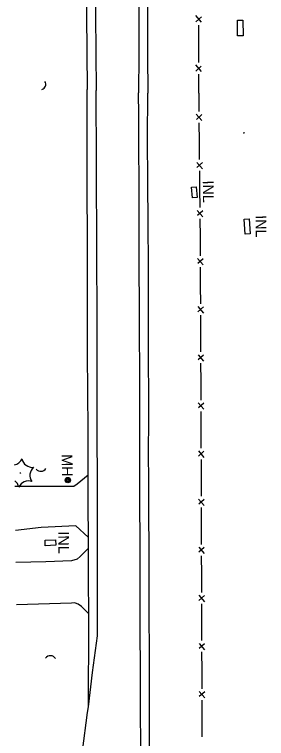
# Model space of a CAD drawing. Extents: x 588843 to 2552415, y 180129 to 269402.
# Drawn here: x 593793.1 to 593934.1, y 189208.7 to 189613.3 of the extents above; entities that cross this region are included whole.
import ezdxf

# ---------------------------------------------------------------- set-up
doc = ezdxf.new("R2010")
doc.units = 0
for name, color, linetype in [('Default', 7, 'Continuous'), ('E_DRN', 7, 'Continuous'), ('E_DRN_Text', 7, 'Continuous'), ('E_DTM_BreakLines', 7, 'Continuous'), ('E_DWY', 7, 'Continuous'), ('E_FEN_P', 7, 'Continuous'), ('E_LAND_Vegetation', 7, 'Continuous'), ('E_RDWY', 7, 'Continuous'), ('E_RDWY_Gravel', 7, 'Continuous'), ('E_UTL_MH', 7, 'Continuous'), ('E_UTL_MH_Text', 7, 'Continuous')]:
    doc.layers.add(name, color=color, linetype=linetype)

# ---------------------------------------------------------------- blocks, each defined once
blk = doc.blocks.new('INLT_40')
at = {"layer": 'E_DRN_Text'}
blk.add_text('INL', height=12, dxfattribs=at).set_placement((-11.03, -6))
blk = doc.blocks.new('CULV2')
at = {"layer": 'E_DRN'}
blk.add_arc((19.7, 14.8), 24.6, 216.8699, 323.1301, dxfattribs=at)
blk = doc.blocks.new('MHO')
at = {"layer": 'Default'}
for centre, radius in [((0.08, -0.12), 3), ((0.08, -0.12), 2.43), ((0.07, -0.15), 1.94), ((0.02, -0.16), 1.21)]:
    blk.add_circle(centre, radius, dxfattribs=at)
blk = doc.blocks.new('MHT')
at = {"layer": 'E_UTL_MH_Text'}
blk.add_text('MH', height=12, dxfattribs=at).set_placement((-9.81, -6))
blk = doc.blocks.new('CULV2_1')
at = {"layer": 'E_DRN'}
blk.add_arc((19.7, 14.8), 24.6, 216.8699, 323.1301, dxfattribs=at)

msp = doc.modelspace()

# ---------------------------------------------------------------- linework, layer by layer
at = {"layer": 'E_DRN'}
for points in [[(593920.92, 189610.08), (593921.08, 189601.36), (593917.89, 189601.31), (593917.77, 189610.09), (593920.92, 189610.08)], [(593892.6, 189510.74), (593892.05, 189516.73), (593894.71, 189516.98), (593895.26, 189510.98), (593892.6, 189510.74)], [(593922.17, 189490.54), (593921.53, 189498.86), (593924.34, 189499.08), (593924.98, 189490.75), (593922.17, 189490.54)], [(593816.15, 189316.79), (593810.35, 189316.45), (593810.17, 189319.45), (593815.97, 189319.79), (593816.15, 189316.79)]]:
    msp.add_lwpolyline(points, close=True, dxfattribs=at)
at = {"layer": 'E_DTM_BreakLines'}
for points in [[(593831.87, 190188.97), (593832.01, 190158.13), (593832.19, 190129.32), (593832.25, 190101.82), (593832.19, 190072.6), (593832.33, 190044.7), (593832.57, 190016.09), (593832.52, 189996.5), (593832.47, 189982.78), (593832.57, 189969.43), (593832.54, 189938.54), (593832.74, 189909.3), (593832.77, 189879.72), (593832.83, 189848.65), (593832.86, 189819.35), (593833, 189787.6), (593833.06, 189759.06), (593833, 189729.49), (593833.19, 189701.23), (593833.23, 189671.86), (593833.36, 189641.33), (593833.46, 189613.26), (593833.69, 189571.32)], [(593865.84, 190188.54), (593865.99, 190158.16), (593866.02, 190129.79), (593866.14, 190101.09), (593866.26, 190073.37), (593866.22, 190046.79), (593866.29, 190018.95), (593866.46, 189989.09), (593866.6, 189959.17), (593866.54, 189932.19), (593866.56, 189905.44), (593866.69, 189877.02), (593866.84, 189848.79), (593866.93, 189819.45), (593866.89, 189788.86), (593867.05, 189758.87), (593867.09, 189730.43), (593867.05, 189701.51), (593867.16, 189672.84), (593867.26, 189644.63), (593867.42, 189617.15), (593867.43, 189590.66), (593867.62, 189569.29)]]:
    msp.add_lwpolyline(points, dxfattribs=at)
at = {"layer": 'E_DWY'}
for points in [[(593834.29, 189355.88), (593828.21, 189350.89), (593826.26, 189349.6), (593794.23, 189349.53), (593793.26, 189349.56)], [(593834.4, 189321.18), (593827.35, 189327.61), (593807.99, 189326.57), (593793.62, 189324.96)], [(593834.44, 189315.14), (593829.93, 189310.48), (593828.1, 189308.89), (593825.01, 189307.98), (593810.59, 189307.45), (593793.88, 189307.02)], [(593834.63, 189278.41), (593830.64, 189282.5), (593828.75, 189283.82), (593827.32, 189284.42), (593826.81, 189284.51), (593824.91, 189284.31), (593794.22, 189283.35)]]:
    msp.add_lwpolyline(points, dxfattribs=at)
at = {"layer": 'E_FEN_P'}
for p, q in [((593897.79, 189608.99), (593894.6, 189612.64)), ((593894.61, 189609.15), (593897.72, 189611.91)), ((593894.49, 189581.66), (593897.62, 189584.4)), ((593897.67, 189581.48), (593894.5, 189585.15)), ((593894.82, 189557.52), (593897.97, 189553.97)), ((593897.94, 189557.38), (593894.91, 189554.66)), ((593895.08, 189530.64), (593898.23, 189527.09)), ((593898.19, 189530.5), (593895.17, 189527.78)), ((593895.34, 189503.76), (593898.48, 189500.21)), ((593898.45, 189503.63), (593895.43, 189500.91)), ((593895.57, 189476.89), (593898.7, 189473.33)), ((593898.68, 189476.74), (593895.64, 189474.04)), ((593895.67, 189450.01), (593898.8, 189446.45)), ((593898.79, 189449.86), (593895.75, 189447.16)), ((593895.77, 189423.13), (593898.9, 189419.57)), ((593898.89, 189422.98), (593895.85, 189420.28)), ((593895.88, 189396.25), (593899, 189392.69)), ((593898.99, 189396.1), (593895.95, 189393.4)), ((593895.98, 189369.37), (593899.11, 189365.81)), ((593899.09, 189369.22), (593896.06, 189366.52)), ((593896.08, 189342.49), (593899.21, 189338.93)), ((593899.2, 189342.34), (593896.16, 189339.64)), ((593896.17, 189315.61), (593899.29, 189312.05)), ((593899.28, 189315.46), (593896.24, 189312.76)), ((593896.25, 189288.74), (593899.38, 189285.17)), ((593899.36, 189288.58), (593896.32, 189285.88)), ((593896.33, 189261.86), (593899.46, 189258.29)), ((593899.45, 189261.7), (593896.41, 189259)), ((593896.42, 189234.98), (593899.54, 189231.41)), ((593899.53, 189234.82), (593896.49, 189232.12))]:
    msp.add_line(p, q, dxfattribs=at)
for points in [[(593896.26, 189596.87), (593896.31, 189607.37)], [(593896.22, 189586.37), (593896.26, 189596.87)], [(593896.15, 189569.37), (593896.19, 189579.87)], [(593896.15, 189569.37), (593896.24, 189559.11)], [(593896.31, 189552.76), (593896.4, 189542.49)], [(593896.4, 189542.49), (593896.5, 189532.23)], [(593896.56, 189525.88), (593896.66, 189515.61)], [(593896.66, 189515.61), (593896.76, 189505.35)], [(593896.82, 189499), (593896.92, 189488.74)], [(593896.92, 189488.74), (593896.99, 189481), (593897, 189478.47)], [(593897.02, 189472.12), (593897.06, 189461.86)], [(593897.06, 189461.86), (593897.1, 189451.59)], [(593897.13, 189445.24), (593897.17, 189434.98)], [(593897.17, 189434.98), (593897.21, 189424.72)], [(593897.23, 189418.36), (593897.27, 189408.1)], [(593897.27, 189408.1), (593897.31, 189397.84)], [(593897.33, 189391.48), (593897.37, 189381.22)], [(593897.37, 189381.22), (593897.41, 189370.96)], [(593897.44, 189364.6), (593897.48, 189354.34)], [(593897.48, 189354.34), (593897.52, 189344.08)], [(593897.54, 189337.72), (593897.57, 189327.46)], [(593897.57, 189327.46), (593897.6, 189317.2)], [(593897.62, 189310.85), (593897.65, 189300.58)], [(593897.65, 189300.58), (593897.68, 189290.32)], [(593897.7, 189283.97), (593897.74, 189273.7)], [(593897.74, 189273.7), (593897.77, 189263.44)], [(593897.79, 189257.09), (593897.82, 189246.82)], [(593897.82, 189246.82), (593897.85, 189236.56)], [(593897.87, 189230.21), (593897.9, 189219.94)], [(593897.9, 189219.94), (593897.93, 189209.68)]]:
    msp.add_lwpolyline(points, dxfattribs=at)
at = {"layer": 'E_LAND_Vegetation'}
msp.add_circle((593796.42, 189357.07), 0.167, dxfattribs=at)
for centre, radius, start, end in [((593791.91, 189367.41), 5.9, 281.4347, 336.4633), ((593803.07, 189366.11), 5.9, 190.6937, 276.4586), ((593807.63, 189355.81), 5.9, 130.6983, 216.4633), ((593789.72, 189347.99), 5.91, 10.7381, 53.7949), ((593800.93, 189346.74), 5.9, 70.6983, 156.4633)]:
    msp.add_arc(centre, radius, start, end, dxfattribs=at)
at = {"layer": 'E_RDWY'}
for points in [[(593836.82, 190188.91), (593837, 190158.04), (593837.06, 190129.37), (593837.13, 190101.76), (593837.25, 190072.64), (593837.37, 190044.7), (593837.51, 190015.9), (593837.52, 189997.67), (593837.59, 189983.17), (593837.52, 189967.5), (593837.73, 189938.41), (593837.79, 189909.37), (593837.91, 189879.85), (593837.92, 189848.61), (593837.97, 189819.35), (593838.02, 189787.57), (593838.2, 189759.29), (593838.18, 189729.19), (593838.25, 189701.19), (593838.25, 189672.06), (593838.36, 189641.37), (593838.49, 189613.26), (593838.79, 189570.72)], [(593860.92, 190188.6), (593861.11, 190158.12), (593861.17, 190129.59), (593861.33, 190101.03), (593861.44, 190073.45), (593861.54, 190046.68), (593861.53, 190018.85), (593861.67, 189988.95), (593861.83, 189959.49), (593861.87, 189932.09), (593861.96, 189905.6), (593862.04, 189876.98), (593862.1, 189848.85), (593862.16, 189819.35), (593862.23, 189788.92), (593862.31, 189758.89), (593862.45, 189730.82), (593862.51, 189701.46), (593862.44, 189672.86), (593862.49, 189644.58), (593862.65, 189617.17), (593862.66, 189590.78), (593862.52, 189569.41)], [(593831.12, 189201.59), (593833.99, 189223.16), (593834.42, 189226.48), (593836.78, 189245.58), (593839.52, 189266.17), (593839.63, 189281.89), (593839.59, 189298.45), (593839.54, 189314.33), (593839.52, 189333.53), (593839.54, 189353.29), (593839.43, 189378.08), (593839.39, 189399.91), (593839.32, 189418.99), (593839.29, 189436.28), (593839.28, 189452.65), (593839.17, 189471), (593839.11, 189491.09), (593838.98, 189518.22), (593838.93, 189538.96), (593838.85, 189562.09), (593838.79, 189570.72)], [(593863.69, 189201.96), (593863.58, 189227), (593863.54, 189248.75), (593863.39, 189267.26), (593863.39, 189285), (593863.32, 189302.78), (593863.32, 189320.88), (593863.25, 189338.1), (593863.29, 189361.83), (593863.23, 189381.27), (593863.25, 189399.98), (593863.16, 189416.59), (593863.03, 189432.51), (593862.97, 189451.63), (593862.86, 189470.7), (593862.76, 189501.49), (593862.77, 189520.28), (593862.66, 189537.74), (593862.59, 189557.06), (593862.52, 189569.41)]]:
    msp.add_lwpolyline(points, dxfattribs=at)
at = {"layer": 'E_RDWY_Gravel'}
for points in [[(593834.42, 189226.48), (593834.53, 189241.78), (593834.64, 189257.74), (593834.63, 189278.44), (593834.52, 189297.44), (593834.44, 189314.89), (593834.41, 189320.81), (593834.25, 189339.32), (593834.29, 189356.13), (593834.27, 189381.12), (593834.18, 189401.97), (593833.97, 189424.09), (593834, 189439.16), (593833.95, 189455.32), (593833.97, 189474.68), (593833.89, 189491.89), (593833.83, 189511.29), (593833.83, 189533.77), (593833.8, 189557.35), (593833.69, 189571.32)], [(593868.78, 189189.66), (593868.72, 189215.05), (593868.68, 189237.77), (593868.66, 189256.97), (593868.48, 189277.75), (593868.4, 189294.32), (593868.39, 189316.11), (593868.27, 189332.75), (593868.21, 189352.24), (593868.08, 189368.36), (593868.17, 189386.87), (593868.2, 189402.05), (593868.08, 189418.42), (593868.05, 189437.78), (593868.02, 189456.09), (593868.03, 189473.46), (593867.87, 189496.18), (593867.71, 189520.16), (593867.6, 189543.57), (593867.62, 189569.29)]]:
    msp.add_lwpolyline(points, dxfattribs=at)

# ---------------------------------------------------------------- block references
at = {"layer": 'E_DRN'}
for name, p, xscale, yscale, rotation in [('CULV2_1', (593808.42, 189571.37), 0.12102225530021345, 0.12102225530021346, 69.08015473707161), ('CULV2', (593921.04, 189547.16), 0.0199963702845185, 0.019996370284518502, 7.18297925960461), ('CULV2', (593805.26, 189359.18), 0.13784407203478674, 0.13784407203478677, 4.055494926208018), ('CULV2', (593816.07, 189253.4), 0.14401128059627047, 0.14401128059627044, 177.02456565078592)]:
    msp.add_blockref(name, p, dxfattribs=dict(at, xscale=xscale, yscale=yscale, rotation=rotation))
at = {"layer": 'E_DRN_Text', "xscale": 0.4999999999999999, "yscale": 0.4999999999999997, "rotation": -89.51298051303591}
for p in [(593901.5, 189514.98), (593931.05, 189495.6), (593820.65, 189318.95)]:
    msp.add_blockref('INLT_40', p, dxfattribs=at)
at = {"layer": 'E_UTL_MH', "xscale": 0.4999999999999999, "yscale": 0.4999999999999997, "rotation": -89.51298051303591}
msp.add_blockref('MHO', (593823, 189353.13), dxfattribs=at)
at = {"layer": 'E_UTL_MH_Text', "xscale": 0.4999999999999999, "yscale": 0.4999999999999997, "rotation": -89.51298051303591}
msp.add_blockref('MHT', (593822.57, 189362.64), dxfattribs=at)

doc.saveas('drawing.dxf')
